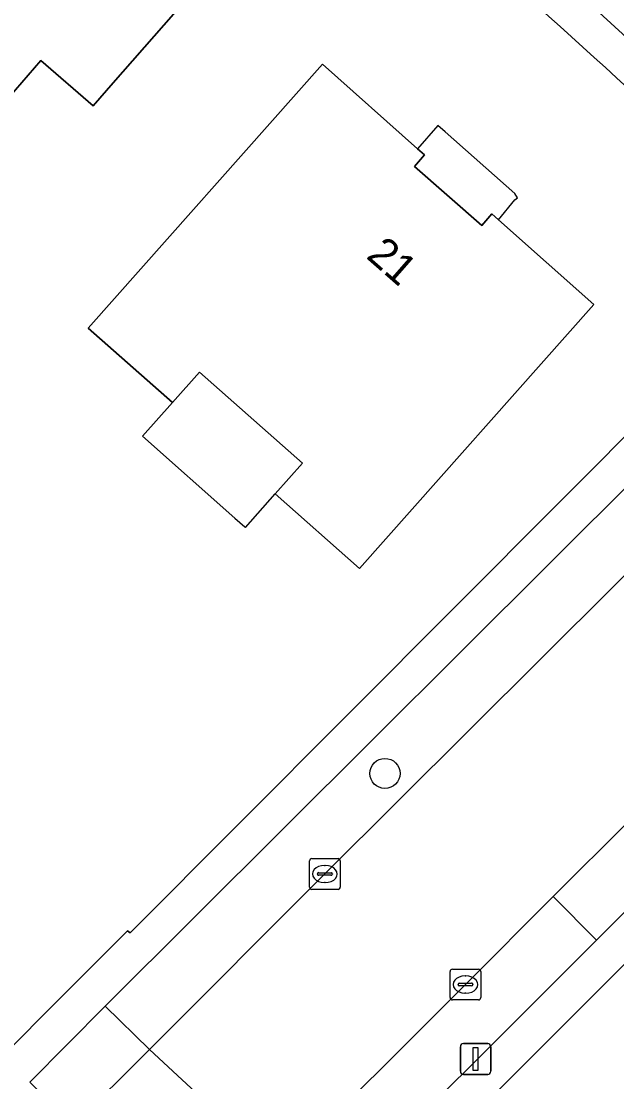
# Model space of a CAD drawing. Extents: x 160455 to 162082, y 388339 to 389736.
# Drawn here: x 160867.55 to 160886.91, y 389287.09 to 389321.6 of the extents above; entities that cross this region are included whole.
import ezdxf

# ---------------------------------------------------------------- set-up
doc = ezdxf.new("R2010")
doc.units = 0
for name, color, linetype in [('IMGEO_Boom', 7, 'Continuous'), ('IMGEO_Erf', 7, 'Continuous'), ('IMGEO_Kolk', 7, 'Continuous'), ('IMGEO_Lichtmast', 7, 'Continuous'), ('IMGEO_Muur', 7, 'Continuous'), ('IMGEO_Pand', 7, 'Continuous'), ('IMGEO_Pand_nummerreeks', 7, 'Continuous'), ('IMGEO_Pand_overbouw', 7, 'Continuous'), ('IMGEO_Parkeervlak_open', 7, 'Continuous'), ('IMGEO_Rijbaan_lokaal_gesloten', 7, 'Continuous'), ('IMGEO_Voetpad_open', 7, 'Continuous')]:
    doc.layers.add(name, color=color, linetype=linetype)

msp = doc.modelspace()

# ---------------------------------------------------------------- linework, layer by layer
at = {"layer": 'IMGEO_Boom'}
msp.add_circle((160879.375, 389297.126), 0.489, dxfattribs=at)
at = {"layer": 'IMGEO_Erf'}
for points in [[(160855.95, 389323.938), (160856.889, 389325.069), (160860.082, 389328.915), (160863.011, 389326.456), (160864.662, 389328.422), (160865.554, 389329.484), (160866.841, 389328.404), (160867.98, 389329.76), (160870.772, 389327.353), (160870.117, 389326.602), (160873.828, 389323.365), (160870.542, 389319.597), (160869.884, 389318.843), (160868.188, 389320.322), (160866.729, 389318.649), (160862.436, 389322.394), (160858.698, 389318.108), (160854.206, 389321.837)], [(160877.347, 389320.206), (160880.438, 389317.453), (160880.665, 389317.251), (160880.334, 389316.874), (160882.523, 389314.955), (160882.854, 389315.332), (160883.064, 389315.144), (160886.167, 389312.379), (160878.549, 389303.794), (160875.808, 389306.225), (160876.689, 389307.219), (160873.343, 389310.186), (160872.462, 389309.193), (160869.729, 389311.618)]]:
    msp.add_lwpolyline(points, close=True, dxfattribs=at)
for points in [[(160849.645, 389270.639), (160849.77, 389270.765), (160861.147, 389282.143), (160864.704, 389285.7), (160871.005, 389292.001), (160871.091, 389291.94), (160881.702, 389302.588), (160891.652, 389312.574)], [(160900.397, 389304.112), (160889.626, 389293.379), (160867.245, 389270.976), (160846.216, 389250), (160833.909, 389237.724), (160832.397, 389236.292), (160844.925, 389210.52), (160845.146, 389210.064), (160857.93, 389221.775), (160881.681, 389246.302), (160902.239, 389267.711)]]:
    msp.add_lwpolyline(points, dxfattribs=at)
msp.add_arc((160480.608, 388875.839), 601.782, 46.919212, 48.430974, dxfattribs=at)
at = {"layer": 'IMGEO_Kolk'}
for p, q in [((160876.921, 389293.427), (160876.921, 389294.279)), ((160876.996, 389294.353), (160877.848, 389294.353)), ((160877.409, 389294.133), (160877.434, 389294.133)), ((160877.922, 389294.279), (160877.922, 389293.427)), ((160877.18, 389293.847), (160877.18, 389293.859)), ((160877.618, 389293.81), (160877.22, 389293.81)), ((160877.223, 389293.896), (160877.621, 389293.896)), ((160877.664, 389293.859), (160877.664, 389293.847)), ((160877.432, 389293.573), (160877.407, 389293.573)), ((160877.848, 389293.353), (160876.996, 389293.353)), ((160881.491, 389289.83), (160881.491, 389290.682)), ((160881.566, 389290.756), (160882.418, 389290.756)), ((160882.492, 389290.682), (160882.492, 389289.83)), ((160881.75, 389290.25), (160881.75, 389290.262)), ((160881.793, 389290.299), (160882.191, 389290.299)), ((160881.979, 389290.536), (160882.004, 389290.536)), ((160882.234, 389290.262), (160882.234, 389290.25)), ((160882.188, 389290.213), (160881.79, 389290.213)), ((160882.002, 389289.976), (160881.977, 389289.976)), ((160882.418, 389289.756), (160881.566, 389289.756))]:
    msp.add_line(p, q, dxfattribs=at)
for points in [[(160876.921, 389293.427), (160876.921, 389294.279)], [(160876.996, 389294.353), (160877.848, 389294.353)], [(160877.922, 389294.279), (160877.922, 389293.427)], [(160877.848, 389293.353), (160876.996, 389293.353)], [(160881.491, 389289.83), (160881.491, 389290.682)], [(160881.566, 389290.756), (160882.418, 389290.756)], [(160882.492, 389290.682), (160882.492, 389289.83)], [(160882.418, 389289.756), (160881.566, 389289.756)]]:
    msp.add_lwpolyline(points, dxfattribs=at)
for centre, radius, start, end in [((160876.998, 389294.277), 0.0765, 91.552, 178.448), ((160876.998, 389294.277), 0.0765, 91.552, 178.448), ((160877.846, 389294.277), 0.0765, 1.552, 88.448), ((160877.846, 389294.277), 0.0765, 1.552, 88.448), ((160877.22, 389293.856), 0.0403, 85.8775, 175.7526), ((160877.217, 389293.846), 0.0366, 178.938, 274.7102), ((160877.621, 389293.853), 0.043, 264.8664, 352.4533), ((160877.625, 389293.858), 0.0386, 1.7309, 96.639), ((160876.998, 389293.429), 0.0765, 181.552, 268.448), ((160876.998, 389293.429), 0.0765, 181.552, 268.448), ((160877.846, 389293.429), 0.0765, 271.552, 358.448), ((160877.846, 389293.429), 0.0765, 271.552, 358.448), ((160881.568, 389290.68), 0.0765, 91.552, 178.448), ((160881.568, 389290.68), 0.0765, 91.552, 178.448), ((160882.416, 389290.68), 0.0765, 1.552, 88.448), ((160882.416, 389290.68), 0.0765, 1.552, 88.448), ((160881.79, 389290.259), 0.0403, 85.8775, 175.7526), ((160882.195, 389290.261), 0.0386, 1.7309, 96.639), ((160881.787, 389290.249), 0.0366, 178.938, 274.7102), ((160882.191, 389290.256), 0.043, 264.8664, 352.4533), ((160881.568, 389289.832), 0.0765, 181.552, 268.448), ((160881.568, 389289.832), 0.0765, 181.552, 268.448), ((160882.416, 389289.832), 0.0765, 271.552, 358.448), ((160882.416, 389289.832), 0.0765, 271.552, 358.448)]:
    msp.add_arc(centre, radius, start, end, dxfattribs=at)
for centre, major_axis, ratio, start_param, end_param in [((160877.408, 389293.853), (-0.387, 0.002), 0.722429, 4.712389, 7.853982), ((160877.433, 389293.853), (-0.39, 0.002), 0.717154, 1.570796, 4.712389), ((160881.978, 389290.256), (-0.387, 0.002), 0.722429, 4.712389, 7.853982), ((160882.003, 389290.256), (-0.39, 0.002), 0.717154, 1.570796, 4.712389)]:
    msp.add_ellipse(centre, major_axis=major_axis, ratio=ratio, start_param=start_param, end_param=end_param, dxfattribs=at)
at = {"layer": 'IMGEO_Lichtmast'}
for p, q in [((160881.826, 389287.434), (160881.826, 389288.234)), ((160881.826, 389288.234), (160881.826, 389287.434)), ((160881.926, 389288.334), (160882.716, 389288.334)), ((160882.716, 389288.334), (160881.926, 389288.334)), ((160882.816, 389288.234), (160882.816, 389287.434)), ((160882.816, 389287.434), (160882.816, 389288.234)), ((160882.716, 389287.334), (160881.926, 389287.334)), ((160881.926, 389287.334), (160882.716, 389287.334))]:
    msp.add_line(p, q, dxfattribs=at)
msp.add_lwpolyline([(160882.246, 389288.209), (160882.396, 389288.209), (160882.396, 389287.459), (160882.246, 389287.459), (160882.246, 389288.209)], dxfattribs=at)
for centre, start, end in [((160881.926, 389288.234), 90, 180), ((160881.926, 389288.234), 90, 180), ((160882.716, 389288.234), 0, 90), ((160882.716, 389288.234), 360, 90), ((160881.926, 389287.434), 180, 270), ((160881.926, 389287.434), 180, 270), ((160882.716, 389287.434), 270, 0), ((160882.716, 389287.434), 270, 0)]:
    msp.add_arc(centre, 0.1, start, end, dxfattribs=at)
at = {"layer": 'IMGEO_Muur'}
msp.add_lwpolyline([(160871.091, 389291.94), (160881.702, 389302.588)], dxfattribs=at)
at = {"layer": 'IMGEO_Pand'}
for points in [[(160867.98, 389329.76), (160866.841, 389328.404), (160865.554, 389329.484), (160864.662, 389328.422), (160863.011, 389326.456), (160860.082, 389328.915), (160856.889, 389325.069), (160855.95, 389323.938), (160854.206, 389321.837), (160858.698, 389318.108), (160862.436, 389322.394), (160866.729, 389318.649), (160868.188, 389320.322), (160869.884, 389318.843), (160870.542, 389319.597), (160873.828, 389323.365), (160870.117, 389326.602), (160870.772, 389327.353)], [(160886.167, 389312.379), (160883.064, 389315.144), (160882.854, 389315.332), (160882.523, 389314.955), (160880.334, 389316.874), (160880.665, 389317.251), (160880.438, 389317.453), (160877.347, 389320.206), (160869.729, 389311.618), (160872.462, 389309.193), (160873.343, 389310.186), (160876.689, 389307.219), (160875.808, 389306.225), (160878.549, 389303.794)]]:
    msp.add_lwpolyline(points, close=True, dxfattribs=at)
at = {"layer": 'IMGEO_Pand_overbouw'}
for points in [[(160880.438, 389317.453), (160880.665, 389317.251), (160880.334, 389316.874), (160882.523, 389314.955), (160882.854, 389315.332), (160883.064, 389315.144), (160883.593, 389315.794), (160883.687, 389315.86), (160883.593, 389315.994), (160881.331, 389318.006), (160881.099, 389318.212)], [(160876.689, 389307.219), (160873.343, 389310.186), (160872.462, 389309.193), (160871.494, 389308.102), (160874.498, 389305.436), (160874.816, 389305.154), (160874.84, 389305.133), (160875.808, 389306.225)]]:
    msp.add_lwpolyline(points, close=True, dxfattribs=at)
at = {"layer": 'IMGEO_Parkeervlak_open'}
for points in [[(160891.751, 389319.634), (160891.619, 389319.752), (160886.274, 389324.661), (160884.939, 389323.178), (160890.398, 389318.168)], [(160870.28, 389289.553), (160871.723, 389288.141), (160877.421, 389293.854), (160891.545, 389307.928), (160891.965, 389308.376), (160890.552, 389309.774)], [(160877.348, 389282.798), (160886.248, 389291.702), (160884.846, 389293.124), (160881.993, 389290.255), (160875.951, 389284.22)]]:
    msp.add_lwpolyline(points, close=True, dxfattribs=at)
at = {"layer": 'IMGEO_Rijbaan_lokaal_gesloten'}
msp.add_lwpolyline([(160895.89, 389304.204), (160896.127, 389304.406), (160891.965, 389308.376), (160891.545, 389307.928), (160877.421, 389293.854), (160871.723, 389288.141), (160875.951, 389284.22), (160881.993, 389290.255), (160884.846, 389293.124), (160887.308, 389295.575), (160887.728, 389296.003), (160890.188, 389298.472)], close=True, dxfattribs=at)
msp.add_lwpolyline([(160827.481, 389236.456), (160828.316, 389237.065), (160830.464, 389238.895), (160832.095, 389240.446), (160840.181, 389248.482), (160841.68, 389250), (160842.472, 389250.802), (160842.642, 389250.949), (160845.616, 389253.922), (160848.091, 389256.368), (160858.987, 389267.272), (160862.113, 389270.389), (160864.587, 389272.863), (160873.485, 389281.773), (160875.951, 389284.22), (160871.723, 389288.141), (160869.235, 389285.669), (160866.057, 389282.459), (160854.83, 389271.264), (160854.165, 389270.591)], dxfattribs=at)
at = {"layer": 'IMGEO_Voetpad_open'}
for points in [[(160894.157, 389315.082), (160893.943, 389314.869), (160890.398, 389318.168), (160884.939, 389323.178), (160882.359, 389325.49)], [(160867.83, 389287.079), (160870.28, 389289.553), (160890.552, 389309.774), (160893.962, 389313.171), (160891.778, 389315.254), (160891.643, 389315.376)], [(160891.652, 389312.574), (160881.702, 389302.588), (160871.091, 389291.94), (160871.005, 389292.001), (160864.704, 389285.7), (160861.147, 389282.143), (160849.77, 389270.765), (160849.645, 389270.639), (160847.51, 389268.486), (160847.059, 389268.028)], [(160903.232, 389304.131), (160903.211, 389304.153), (160900.943, 389306.373), (160897.541, 389302.991), (160891.593, 389297.036), (160889.133, 389294.59), (160888.704, 389294.164), (160886.248, 389291.702), (160877.348, 389282.798), (160874.893, 389280.341), (160865.987, 389271.421), (160863.543, 389268.957), (160849.509, 389254.958)], [(160867.245, 389270.976), (160889.626, 389293.379), (160900.397, 389304.112)]]:
    msp.add_lwpolyline(points, dxfattribs=at)
for points in [[(160888.704, 389294.164), (160887.308, 389295.575), (160884.846, 389293.124), (160886.248, 389291.702)], [(160870.28, 389289.553), (160867.83, 389287.079), (160869.235, 389285.669), (160871.723, 389288.141)]]:
    msp.add_lwpolyline(points, close=True, dxfattribs=at)
msp.add_arc((160480.608, 388875.839), 601.782, 46.919212, 48.430974, dxfattribs=at)

# ---------------------------------------------------------------- texts
at = {"layer": 'IMGEO_Pand_nummerreeks'}
msp.add_text('21', height=1, rotation=318.7585, dxfattribs=at).set_placement((160878.731, 389313.918))

doc.saveas('drawing.dxf')
